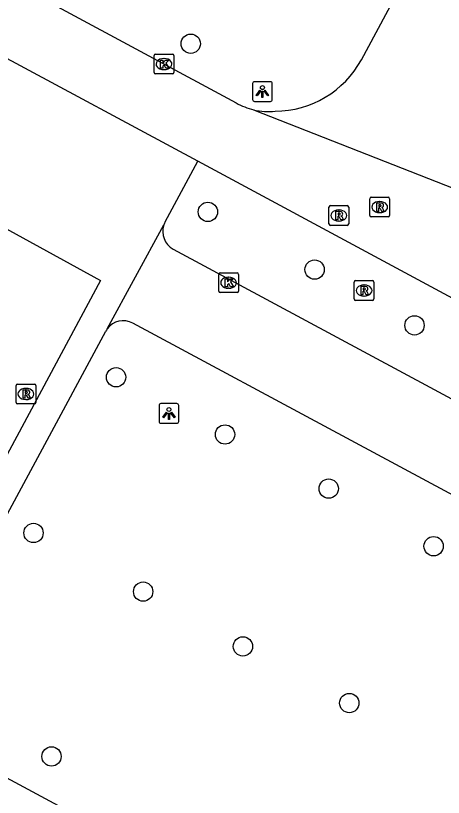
# Model space of a CAD drawing. Extents: x 159489 to 160304, y 383826 to 384530.
# Drawn here: x 159649.1 to 159670.74, y 384254.79 to 384294.35 of the extents above; entities that cross this region are included whole.
import ezdxf

# ---------------------------------------------------------------- set-up
doc = ezdxf.new("R2010")
doc.units = 0
for name, color, linetype in [('IMGEO_Boom', 7, 'Continuous'), ('IMGEO_Kolk', 7, 'Continuous'), ('IMGEO_Lichtpunt', 7, 'Continuous'), ('IMGEO_Rijbaan_lokaal_gesloten', 7, 'Continuous'), ('IMGEO_Rioolput', 7, 'Continuous'), ('IMGEO_Voetgangersgebied_gesloten', 7, 'Continuous'), ('IMGEO_Voetpad_gesloten', 7, 'Continuous')]:
    doc.layers.add(name, color=color, linetype=linetype)

msp = doc.modelspace()

# ---------------------------------------------------------------- linework, layer by layer
at = {"layer": 'IMGEO_Boom'}
for centre in [(159657.96, 384292.928), (159658.827, 384284.418), (159664.227, 384281.498), (159669.282, 384278.676), (159654.181, 384276.049), (159659.693, 384273.153), (159664.939, 384270.413), (159650.004, 384268.168), (159670.248, 384267.498), (159655.551, 384265.2), (159660.599, 384262.429), (159665.982, 384259.564), (159650.914, 384256.86)]:
    msp.add_circle(centre, 0.489, dxfattribs=at)
at = {"layer": 'IMGEO_Kolk'}
for p, q in [((159656.105, 384291.471), (159656.105, 384292.323)), ((159656.18, 384292.397), (159657.032, 384292.397)), ((159657.106, 384292.323), (159657.106, 384291.471)), ((159656.593, 384292.177), (159656.618, 384292.177)), ((159656.616, 384291.617), (159656.591, 384291.617)), ((159657.032, 384291.397), (159656.18, 384291.397)), ((159659.374, 384280.404), (159659.374, 384281.256)), ((159659.449, 384281.33), (159660.301, 384281.33)), ((159660.375, 384281.256), (159660.375, 384280.404)), ((159659.862, 384281.11), (159659.887, 384281.11)), ((159660.301, 384280.33), (159659.449, 384280.33)), ((159659.885, 384280.55), (159659.86, 384280.55))]:
    msp.add_line(p, q, dxfattribs=at)
for points in [[(159656.105, 384291.471), (159656.105, 384292.323)], [(159656.18, 384292.397), (159657.032, 384292.397)], [(159657.106, 384292.323), (159657.106, 384291.471)], [(159656.426, 384292.097), (159656.549, 384292.097), (159656.549, 384291.946), (159656.679, 384292.097), (159656.843, 384292.097), (159656.697, 384291.946), (159656.85, 384291.697), (159656.698, 384291.697), (159656.613, 384291.861), (159656.549, 384291.794), (159656.549, 384291.697), (159656.426, 384291.697), (159656.426, 384292.097)], [(159657.032, 384291.397), (159656.18, 384291.397)], [(159659.374, 384280.404), (159659.374, 384281.256)], [(159659.449, 384281.33), (159660.301, 384281.33)], [(159660.375, 384281.256), (159660.375, 384280.404)], [(159659.695, 384281.03), (159659.818, 384281.03), (159659.818, 384280.879), (159659.948, 384281.03), (159660.112, 384281.03), (159659.966, 384280.879), (159660.119, 384280.63), (159659.967, 384280.63), (159659.882, 384280.794), (159659.818, 384280.727), (159659.818, 384280.63), (159659.695, 384280.63), (159659.695, 384281.03)], [(159660.301, 384280.33), (159659.449, 384280.33)]]:
    msp.add_lwpolyline(points, dxfattribs=at)
for centre, start, end in [((159656.182, 384292.321), 91.552, 178.448), ((159656.182, 384292.321), 91.552, 178.448), ((159657.03, 384292.321), 1.552, 88.448), ((159657.03, 384292.321), 1.552, 88.448), ((159656.182, 384291.473), 181.552, 268.448), ((159656.182, 384291.473), 181.552, 268.448), ((159657.03, 384291.473), 271.552, 358.448), ((159657.03, 384291.473), 271.552, 358.448), ((159659.451, 384281.254), 91.552, 178.448), ((159659.451, 384281.254), 91.552, 178.448), ((159660.299, 384281.254), 1.552, 88.448), ((159660.299, 384281.254), 1.552, 88.448), ((159659.451, 384280.406), 181.552, 268.448), ((159659.451, 384280.406), 181.552, 268.448), ((159660.299, 384280.406), 271.552, 358.448), ((159660.299, 384280.406), 271.552, 358.448)]:
    msp.add_arc(centre, 0.0765, start, end, dxfattribs=at)
for centre, major_axis, ratio, start_param, end_param in [((159656.592, 384291.897), (-0.387, 0.002), 0.722429, 4.712389, 7.853982), ((159656.617, 384291.897), (-0.39, 0.002), 0.717154, 1.570796, 4.712389), ((159659.861, 384280.83), (-0.387, 0.002), 0.722429, 4.712389, 7.853982), ((159659.886, 384280.83), (-0.39, 0.002), 0.717154, 1.570796, 4.712389)]:
    msp.add_ellipse(centre, major_axis=major_axis, ratio=ratio, start_param=start_param, end_param=end_param, dxfattribs=at)
at = {"layer": 'IMGEO_Lichtpunt'}
for p, q in [((159661.088, 384290.909), (159661.088, 384290.102)), ((159661.088, 384290.909), (159661.088, 384290.102)), ((159661.99, 384291.004), (159661.182, 384291.004)), ((159661.99, 384291.004), (159661.182, 384291.004)), ((159662.084, 384290.102), (159662.084, 384290.909)), ((159662.084, 384290.102), (159662.084, 384290.909)), ((159661.182, 384290.008), (159661.99, 384290.008)), ((159661.182, 384290.008), (159661.99, 384290.008)), ((159656.357, 384274.62), (159656.357, 384273.813)), ((159656.357, 384274.62), (159656.357, 384273.813)), ((159657.259, 384274.715), (159656.451, 384274.715)), ((159657.259, 384274.715), (159656.451, 384274.715)), ((159657.353, 384273.813), (159657.353, 384274.62)), ((159657.353, 384273.813), (159657.353, 384274.62)), ((159656.451, 384273.719), (159657.259, 384273.719)), ((159656.451, 384273.719), (159657.259, 384273.719))]:
    msp.add_line(p, q, dxfattribs=at)
for points in [[(159661.462, 384290.573), (159661.501, 384290.545), (159661.313, 384290.283), (159661.275, 384290.31), (159661.462, 384290.573)], [(159661.564, 384290.525), (159661.611, 384290.525), (159661.611, 384290.203), (159661.564, 384290.203), (159661.564, 384290.525)], [(159661.674, 384290.545), (159661.712, 384290.572), (159661.899, 384290.31), (159661.86, 384290.282), (159661.674, 384290.545)], [(159656.731, 384274.284), (159656.77, 384274.256), (159656.582, 384273.994), (159656.544, 384274.021), (159656.731, 384274.284)], [(159656.833, 384274.236), (159656.88, 384274.236), (159656.88, 384273.914), (159656.833, 384273.914), (159656.833, 384274.236)], [(159656.943, 384274.256), (159656.981, 384274.283), (159657.168, 384274.021), (159657.129, 384273.993), (159656.943, 384274.256)]]:
    msp.add_lwpolyline(points, dxfattribs=at)
for centre in [(159661.587, 384290.707), (159656.856, 384274.418)]:
    msp.add_circle(centre, 0.0994, dxfattribs=at)
for centre, start, end in [((159661.182, 384290.909), 90, 180), ((159661.182, 384290.909), 90, 180), ((159661.99, 384290.909), 0, 90), ((159661.99, 384290.909), 0, 90), ((159661.182, 384290.102), 180, 270), ((159661.182, 384290.102), 180, 270), ((159661.99, 384290.102), 270, 0), ((159661.99, 384290.102), 270, 360), ((159656.451, 384274.62), 90, 180), ((159656.451, 384274.62), 90, 180), ((159657.259, 384274.62), 0, 90), ((159657.259, 384274.62), 0, 90), ((159656.451, 384273.813), 180, 270), ((159656.451, 384273.813), 180, 270), ((159657.259, 384273.813), 270, 0), ((159657.259, 384273.813), 270, 360)]:
    msp.add_arc(centre, 0.0946, start, end, dxfattribs=at)
at = {"layer": 'IMGEO_Rijbaan_lokaal_gesloten'}
for points in [[(159577.41, 384334.529), (159660.257, 384289.932)], [(159666.594, 384292.109), (159668.202, 384295.09)], [(159658.313, 384286.981), (159648.201, 384292.407)], [(159661.143, 384289.584), (159675.705, 384283.863)], [(159698.746, 384265.2), (159658.313, 384286.981)], [(159643.082, 384258.763), (159687.782, 384234.713)]]:
    msp.add_lwpolyline(points, dxfattribs=at)
for centre, radius, start, end in [((159662.191, 384294.535), 5.027, 270.5354, 331.1481), ((159661.94, 384292.914), 3.424, 240.5659, 256.5466), ((159661.922, 384292.883), 3.39, 256.7128, 275.3465)]:
    msp.add_arc(centre, radius, start, end, dxfattribs=at)
at = {"layer": 'IMGEO_Rioolput'}
for p, q in [((159667.02, 384284.233), (159667.02, 384285.085)), ((159667.095, 384285.159), (159667.947, 384285.159)), ((159668.021, 384285.085), (159668.021, 384284.233)), ((159665.028, 384284.733), (159665.88, 384284.733)), ((159667.508, 384284.939), (159667.533, 384284.939)), ((159664.953, 384283.807), (159664.953, 384284.659)), ((159665.441, 384284.513), (159665.466, 384284.513)), ((159665.954, 384284.659), (159665.954, 384283.807)), ((159667.531, 384284.379), (159667.506, 384284.379)), ((159665.464, 384283.953), (159665.439, 384283.953)), ((159667.947, 384284.159), (159667.095, 384284.159)), ((159665.88, 384283.733), (159665.028, 384283.733)), ((159666.229, 384280.014), (159666.229, 384280.866)), ((159666.304, 384280.94), (159667.156, 384280.94)), ((159667.23, 384280.866), (159667.23, 384280.014)), ((159666.717, 384280.72), (159666.742, 384280.72)), ((159667.156, 384279.94), (159666.304, 384279.94)), ((159666.74, 384280.16), (159666.715, 384280.16)), ((159649.118, 384274.776), (159649.118, 384275.628)), ((159649.193, 384275.702), (159650.045, 384275.702)), ((159650.119, 384275.628), (159650.119, 384274.776)), ((159649.606, 384275.482), (159649.631, 384275.482)), ((159649.629, 384274.922), (159649.604, 384274.922)), ((159650.045, 384274.702), (159649.193, 384274.702))]:
    msp.add_line(p, q, dxfattribs=at)
for points in [[(159667.02, 384284.233), (159667.02, 384285.085)], [(159667.095, 384285.159), (159667.947, 384285.159)], [(159668.021, 384285.085), (159668.021, 384284.233)], [(159665.028, 384284.733), (159665.88, 384284.733)], [(159667.609, 384284.857), (159667.357, 384284.859), (159667.357, 384284.459)], [(159667.535, 384284.778), (159667.481, 384284.778), (159667.481, 384284.697)], [(159667.481, 384284.697), (159667.533, 384284.697)], [(159664.953, 384283.807), (159664.953, 384284.659)], [(159665.542, 384284.431), (159665.29, 384284.433), (159665.29, 384284.033)], [(159665.468, 384284.352), (159665.414, 384284.352), (159665.414, 384284.271)], [(159665.954, 384284.659), (159665.954, 384283.807)], [(159667.357, 384284.459), (159667.481, 384284.459), (159667.481, 384284.621), (159667.492, 384284.621)], [(159667.539, 384284.592), (159667.61, 384284.459), (159667.75, 384284.459), (159667.685, 384284.585)], [(159665.29, 384284.033), (159665.414, 384284.033), (159665.414, 384284.195), (159665.425, 384284.195)], [(159665.414, 384284.271), (159665.466, 384284.271)], [(159665.472, 384284.166), (159665.543, 384284.033), (159665.683, 384284.033), (159665.618, 384284.159)], [(159667.947, 384284.159), (159667.095, 384284.159)], [(159665.88, 384283.733), (159665.028, 384283.733)], [(159666.229, 384280.014), (159666.229, 384280.866)], [(159666.304, 384280.94), (159667.156, 384280.94)], [(159667.23, 384280.866), (159667.23, 384280.014)], [(159666.818, 384280.638), (159666.566, 384280.64), (159666.566, 384280.24)], [(159666.566, 384280.24), (159666.69, 384280.24), (159666.69, 384280.402), (159666.701, 384280.402)], [(159666.744, 384280.559), (159666.69, 384280.559), (159666.69, 384280.478)], [(159666.69, 384280.478), (159666.742, 384280.478)], [(159666.748, 384280.373), (159666.819, 384280.24), (159666.959, 384280.24), (159666.894, 384280.366)], [(159667.156, 384279.94), (159666.304, 384279.94)], [(159649.118, 384274.776), (159649.118, 384275.628)], [(159649.193, 384275.702), (159650.045, 384275.702)], [(159650.119, 384275.628), (159650.119, 384274.776)], [(159649.707, 384275.4), (159649.455, 384275.402), (159649.455, 384275.002)], [(159649.633, 384275.321), (159649.579, 384275.321), (159649.579, 384275.24)], [(159649.579, 384275.24), (159649.631, 384275.24)], [(159649.455, 384275.002), (159649.579, 384275.002), (159649.579, 384275.164), (159649.59, 384275.164)], [(159649.637, 384275.135), (159649.708, 384275.002), (159649.848, 384275.002), (159649.783, 384275.128)], [(159650.045, 384274.702), (159649.193, 384274.702)]]:
    msp.add_lwpolyline(points, dxfattribs=at)
for centre, radius, start, end in [((159667.097, 384285.083), 0.0765, 91.552, 178.448), ((159667.097, 384285.083), 0.0765, 91.552, 178.448), ((159667.945, 384285.083), 0.0765, 1.552, 88.448), ((159667.945, 384285.083), 0.0765, 1.552, 88.448), ((159665.03, 384284.657), 0.0765, 91.552, 178.448), ((159665.03, 384284.657), 0.0765, 91.552, 178.448), ((159665.878, 384284.657), 0.0765, 1.552, 88.448), ((159665.878, 384284.657), 0.0765, 1.552, 88.448), ((159667.517, 384284.886), 0.19, 274.7715, 282.9687), ((159667.541, 384284.682), 0.0964, 77.0061, 93.1865), ((159667.555, 384284.739), 0.0378, 276.6634, 79.6772), ((159667.608, 384284.747), 0.109, 350.3612, 89.416), ((159667.606, 384284.747), 0.112, 277.5842, 350.9817), ((159665.474, 384284.256), 0.0964, 77.0061, 93.1865), ((159665.488, 384284.313), 0.0378, 276.6634, 79.6772), ((159665.541, 384284.321), 0.109, 350.3612, 89.416), ((159665.539, 384284.321), 0.112, 277.5842, 350.9817), ((159667.491, 384284.568), 0.0533, 26.0293, 88.6989), ((159667.59, 384284.532), 0.108, 29.5134, 73.7905), ((159665.424, 384284.142), 0.0533, 26.0293, 88.6989), ((159665.45, 384284.46), 0.19, 274.7715, 282.9687), ((159665.523, 384284.106), 0.108, 29.5134, 73.7905), ((159667.097, 384284.235), 0.0765, 181.552, 268.448), ((159667.097, 384284.235), 0.0765, 181.552, 268.448), ((159667.945, 384284.235), 0.0765, 271.552, 358.448), ((159667.945, 384284.235), 0.0765, 271.552, 358.448), ((159665.03, 384283.809), 0.0765, 181.552, 268.448), ((159665.03, 384283.809), 0.0765, 181.552, 268.448), ((159665.878, 384283.809), 0.0765, 271.552, 358.448), ((159665.878, 384283.809), 0.0765, 271.552, 358.448), ((159666.306, 384280.864), 0.0765, 91.552, 178.448), ((159666.306, 384280.864), 0.0765, 91.552, 178.448), ((159667.154, 384280.864), 0.0765, 1.552, 88.448), ((159667.154, 384280.864), 0.0765, 1.552, 88.448), ((159666.7, 384280.349), 0.0533, 26.0293, 88.6989), ((159666.726, 384280.667), 0.19, 274.7715, 282.9687), ((159666.75, 384280.463), 0.0964, 77.0061, 93.1865), ((159666.764, 384280.52), 0.0378, 276.6634, 79.6772), ((159666.817, 384280.528), 0.109, 350.3612, 89.416), ((159666.815, 384280.528), 0.112, 277.5842, 350.9817), ((159666.799, 384280.313), 0.108, 29.5134, 73.7905), ((159666.306, 384280.016), 0.0765, 181.552, 268.448), ((159666.306, 384280.016), 0.0765, 181.552, 268.448), ((159667.154, 384280.016), 0.0765, 271.552, 358.448), ((159667.154, 384280.016), 0.0765, 271.552, 358.448), ((159649.195, 384275.626), 0.0765, 91.552, 178.448), ((159649.195, 384275.626), 0.0765, 91.552, 178.448), ((159650.043, 384275.626), 0.0765, 1.552, 88.448), ((159650.043, 384275.626), 0.0765, 1.552, 88.448), ((159649.615, 384275.429), 0.19, 274.7715, 282.9687), ((159649.639, 384275.225), 0.0964, 77.0061, 93.1865), ((159649.653, 384275.282), 0.0378, 276.6634, 79.6772), ((159649.706, 384275.29), 0.109, 350.3612, 89.416), ((159649.704, 384275.29), 0.112, 277.5842, 350.9817), ((159649.589, 384275.111), 0.0533, 26.0293, 88.6989), ((159649.688, 384275.075), 0.108, 29.5134, 73.7905), ((159649.195, 384274.778), 0.0765, 181.552, 268.448), ((159649.195, 384274.778), 0.0765, 181.552, 268.448), ((159650.043, 384274.778), 0.0765, 271.552, 358.448), ((159650.043, 384274.778), 0.0765, 271.552, 358.448)]:
    msp.add_arc(centre, radius, start, end, dxfattribs=at)
for centre, major_axis, ratio, start_param, end_param in [((159667.507, 384284.659), (-0.387, 0.002), 0.722429, 4.712389, 7.853982), ((159667.532, 384284.659), (-0.39, 0.002), 0.717154, 1.570796, 4.712389), ((159665.44, 384284.233), (-0.387, 0.002), 0.722429, 4.712389, 7.853982), ((159665.465, 384284.233), (-0.39, 0.002), 0.717154, 1.570796, 4.712389), ((159666.716, 384280.44), (-0.387, 0.002), 0.722429, 4.712389, 7.853982), ((159666.741, 384280.44), (-0.39, 0.002), 0.717154, 1.570796, 4.712389), ((159649.605, 384275.202), (-0.387, 0.002), 0.722429, 4.712389, 7.853982), ((159649.63, 384275.202), (-0.39, 0.002), 0.717154, 1.570796, 4.712389)]:
    msp.add_ellipse(centre, major_axis=major_axis, ratio=ratio, start_param=start_param, end_param=end_param, dxfattribs=at)
at = {"layer": 'IMGEO_Voetgangersgebied_gesloten'}
for points in [[(159656.664, 384283.914), (159658.313, 384286.981)], [(159653.4, 384280.938), (159643.537, 384262.615), (159638.047, 384265.586), (159647.908, 384283.942), (159653.4, 384280.938)], [(159643.082, 384258.763), (159653.655, 384278.383)]]:
    msp.add_lwpolyline(points, dxfattribs=at)
for centre, radius, start, end in [((159657.634, 384283.389), 1.103, 151.5687, 160.2268), ((159654.72, 384277.786), 1.221, 144.5141, 150.7423)]:
    msp.add_arc(centre, radius, start, end, dxfattribs=at)
at = {"layer": 'IMGEO_Voetpad_gesloten'}
for points in [[(159653.726, 384278.495), (159656.596, 384283.762)], [(159657.072, 384282.538), (159698.254, 384260.388)], [(159699.221, 384255.028), (159655.026, 384278.787)]]:
    msp.add_lwpolyline(points, dxfattribs=at)
for centre, radius, start, end in [((159657.55, 384283.428), 1.01, 160.7122, 241.7888), ((159654.543, 384277.896), 1.013, 61.5605, 143.7583)]:
    msp.add_arc(centre, radius, start, end, dxfattribs=at)

doc.saveas('drawing.dxf')
